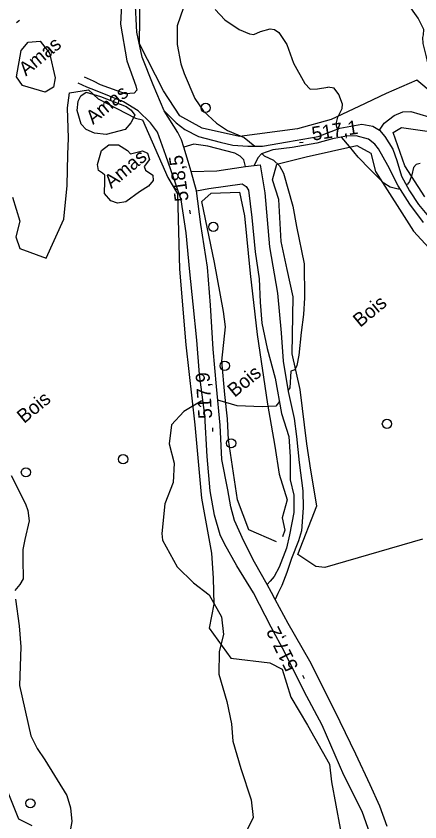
# Model space of a CAD drawing. Extents: x 347059 to 352153, y 6073752 to 6078601.
# Drawn here: x 347759 to 347889.8, y 6075066.9 to 6075328 of the extents above; entities that cross this region are included whole.
import ezdxf

# ---------------------------------------------------------------- set-up
doc = ezdxf.new("R2010")
doc.units = 0
for name, color, linetype in [('Level 1', 7, 'Continuous'), ('Level 19', 7, 'Continuous'), ('Level 2', 7, 'Continuous'), ('Level 21', 7, 'Continuous'), ('Level 22', 7, 'Continuous'), ('Level 3', 7, 'Continuous'), ('Level 36', 7, 'Continuous'), ('Level 44', 7, 'Continuous'), ('Level 57', 7, 'Continuous')]:
    doc.layers.add(name, color=color, linetype=linetype)

msp = doc.modelspace()

# ---------------------------------------------------------------- linework, layer by layer
at = {"layer": 'Level 1'}
for points in [[(347757.43, 6075179.1), (347762.11, 6075169.94), (347762.8, 6075167.82), (347763.29, 6075164.48), (347761.89, 6075158.37), (347761.21, 6075155.14), (347761.19, 6075151.91), (347761.26, 6075145.67), (347760.27, 6075143.79), (347758.6, 6075141.89)], [(347758.78, 6075139.09), (347760.02, 6075130.46), (347760.56, 6075123.67), (347760.09, 6075111.11), (347763.76, 6075094.8), (347765.8, 6075090.66), (347768.31, 6075087.06), (347775.43, 6075075.49), (347776.68, 6075071.49), (347777.02, 6075067), (347775.71, 6075059.26)]]:
    msp.add_lwpolyline(points, dxfattribs=at)
at = {"layer": 'Level 19'}
for points in [[(347806.92, 6075297.29), (347810.84, 6075293.4), (347813.62, 6075291.23), (347818.1, 6075289), (347825.06, 6075287.11), (347829.21, 6075286.17), (347834.11, 6075285.85), (347838.84, 6075285.84), (347846.95, 6075287.23), (347856.86, 6075288.99), (347863.88, 6075291.71), (347870.97, 6075293), (347874.51, 6075292.35), (347876.75, 6075291.01), (347878.4, 6075288.94), (347881.02, 6075284.91), (347882.27, 6075281.16), (347883.81, 6075276.08), (347886.44, 6075271.39), (347889.3, 6075266.89), (347893.14, 6075262.38)], [(347833.36, 6075279.22), (347832.74, 6075281.39), (347831.54, 6075282.56), (347829.84, 6075283.53), (347821.09, 6075285.86), (347816.59, 6075286.51), (347813.3, 6075285.51)]]:
    msp.add_lwpolyline(points, dxfattribs=at)
at = {"layer": 'Level 2'}
for points in [[(347893.7, 6075309.09), (347892.95, 6075310.48), (347891.89, 6075314.83), (347890.9, 6075319.1), (347890.79, 6075321.01), (347890.95, 6075321.95), (347891.04, 6075323.63), (347889.18, 6075327.32), (347885.83, 6075332.19)], [(347813.21, 6075330.77), (347811.15, 6075324.78), (347811.18, 6075322.79), (347811.17, 6075318.75), (347812.35, 6075312.47), (347813.46, 6075309.35), (347816.92, 6075301.31), (347819.72, 6075297.16), (347823.88, 6075293.33), (347827.52, 6075290.94), (347832.93, 6075288.66), (347836.35, 6075285.84)], [(347823.49, 6075330.12), (347826.59, 6075326.75), (347831.21, 6075323.68), (347834.57, 6075322.27), (347835.97, 6075322.07), (347838.21, 6075322.97), (347841.28, 6075323.87), (347842.74, 6075323.59), (347844.07, 6075322.66), (347846.75, 6075318.8), (347848.84, 6075312.72), (347852.54, 6075306.19), (347854.22, 6075304.35), (347856.61, 6075304.42), (347860.01, 6075304.92)], [(347863.19, 6075291.45), (347862.93, 6075292), (347862.68, 6075293.11), (347863.25, 6075295.2), (347864.57, 6075298.02), (347864.77, 6075299.41), (347863.51, 6075302.54), (347862.07, 6075304.59), (347860.01, 6075304.92)], [(347883.25, 6075272.16), (347882.71, 6075271.87), (347880.15, 6075272.58), (347878.12, 6075273.87), (347873.7, 6075278.33), (347869.83, 6075282.29), (347866.96, 6075285.72), (347864.46, 6075288.7), (347864.42, 6075288.78)], [(347838.74, 6075283.4), (347839.39, 6075282.72)], [(347839.39, 6075282.72), (347842.36, 6075281.35), (347844.33, 6075279.47), (347845.66, 6075277.07), (347848.65, 6075266.35), (347849.8, 6075259.77), (347852.36, 6075247.77), (347852.41, 6075236.66), (347852.12, 6075231.32), (347851.33, 6075225.43), (347850.63, 6075218.14), (347849.93, 6075214.75), (347849.28, 6075213.41), (347847.99, 6075212.91)], [(347889.84, 6075280.24), (347888.53, 6075279.85), (347887.7, 6075278.89), (347887.18, 6075276.58), (347886.44, 6075274.36), (347885.77, 6075273.52), (347885.37, 6075273.3)], [(347847.99, 6075212.91), (347847.63, 6075207.52), (347847.1, 6075206.83)], [(347819, 6075203.21), (347813.36, 6075199.84), (347809.35, 6075195.59), (347808.59, 6075189.43), (347810.21, 6075183.09), (347809.93, 6075176.88), (347807.23, 6075169.99), (347806.19, 6075160.3), (347806.48, 6075158.16), (347811.23, 6075149.5), (347816.43, 6075144.34), (347821.53, 6075140.46)], [(347819.58, 6075203.26), (347819, 6075203.21)], [(347844.32, 6075203.16), (347843.14, 6075201.61), (347838.76, 6075201.39), (347830.64, 6075201.71), (347824.34, 6075203.6)], [(347821.53, 6075140.46), (347825.53, 6075133.34), (347826.15, 6075127.58), (347824.83, 6075122.07), (347824.66, 6075114.75), (347827.24, 6075105.92), (347828.83, 6075098.73), (347829.21, 6075093.07), (347831.83, 6075084.19), (347835.1, 6075074.08), (347835.76, 6075068.35), (347833.41, 6075063.47), (347831.75, 6075058.65), (347827.99, 6075055.44), (347821.61, 6075050.19), (347813.97, 6075050.84), (347814.06, 6075048.82)]]:
    msp.add_lwpolyline(points, dxfattribs=at)
at = {"layer": 'Level 21'}
for points in [[(347793.55, 6075340.31), (347792.84, 6075325.38), (347794.86, 6075313.54), (347797.79, 6075305.38), (347798.07, 6075303.97), (347797.29, 6075303.02), (347794.46, 6075302.82), (347786.34, 6075305.75), (347784.08, 6075306.85), (347781.19, 6075308.25)], [(347879.16, 6075065.4), (347876.82, 6075071.98), (347873.7, 6075078.95), (347869.05, 6075088.84), (347864.01, 6075099.37), (347859.32, 6075108.76), (347854.14, 6075119.02), (347847.17, 6075131.23), (347842.94, 6075139.02), (347841.72, 6075141.26), (347840.29, 6075143.82), (347836.22, 6075151.09), (347832.72, 6075157.88), (347829.74, 6075164.51), (347828.51, 6075168.94), (347827.58, 6075174.45), (347825.67, 6075184.36), (347825.09, 6075195.46), (347823.94, 6075207.95), (347822.85, 6075220.11), (347822.02, 6075234.37), (347820.98, 6075246.65), (347818.85, 6075260.49), (347817.44, 6075271.41), (347815.69, 6075277.67), (347814.8, 6075280.86), (347813.3, 6075285.51), (347812.54, 6075287.86), (347811.37, 6075290.25), (347806.92, 6075297.29), (347803.41, 6075305.72), (347799.87, 6075314.71), (347798.08, 6075322.78), (347797.62, 6075333.45)], [(347874.97, 6075059.22), (347871.12, 6075070.29), (347865.21, 6075082.05), (347858.12, 6075098.27), (347852.3, 6075109.2), (347846.07, 6075121.79), (347841.6, 6075130.02), (347835.88, 6075141.18), (347830.56, 6075149.89), (347826.48, 6075157.03), (347825.15, 6075159.88), (347823.29, 6075166.32), (347821.84, 6075174.16), (347820.9, 6075185.33), (347820.19, 6075198.64), (347818.42, 6075211.88), (347817.55, 6075222.96), (347816.41, 6075234.64), (347815.25, 6075245.18), (347814.07, 6075257.71), (347812.47, 6075268.41), (347810.78, 6075273.49), (347807.51, 6075282.79), (347804.81, 6075290.33), (347802.56, 6075293.38), (347798.56, 6075297.28), (347793.78, 6075300.24), (347784.79, 6075303.93), (347781.88, 6075305.01), (347779.09, 6075306.2)], [(347890.94, 6075261.07), (347886.51, 6075267.1), (347882.75, 6075272.94), (347879.44, 6075279.61), (347876.41, 6075284.95), (347875.16, 6075286.45), (347873.11, 6075288.1), (347869.17, 6075289.23), (347866.05, 6075289.1), (347861.48, 6075288.2), (347856.42, 6075286.82), (347848.43, 6075285.45), (347842.2, 6075284.67), (347838.53, 6075283.32), (347837.31, 6075282.01), (347836.1, 6075279.62)], [(347815.69, 6075277.67), (347824.05, 6075277.86), (347833.36, 6075279.22), (347836.1, 6075279.62), (347838.04, 6075279.83), (347839.58, 6075270.73), (347841.13, 6075253.27), (347843.63, 6075238.25), (347844.91, 6075225.34), (347845.55, 6075216.23), (347847.18, 6075206.39), (347849.03, 6075197.62), (347849.88, 6075191.76), (347850.67, 6075183.37), (347851.88, 6075174.22), (347851.99, 6075168.7), (347851.43, 6075161.21), (347850.48, 6075157.95), (347848.25, 6075152.28), (347846.7, 6075147.69), (347845.05, 6075143.48), (347843.79, 6075140.86), (347842.94, 6075139.02)], [(347817.44, 6075271.41), (347821.41, 6075272.15), (347832.18, 6075273.67), (347833.56, 6075272.73), (347834.32, 6075271.64), (347835.39, 6075262.75), (347836.42, 6075251.65), (347837.73, 6075242.81), (347838.03, 6075235.29), (347838.59, 6075228.51), (347840.37, 6075220.28), (347842.96, 6075210.64), (347845.02, 6075199.28), (347847.35, 6075191.74), (347847.78, 6075185.22), (347847.75, 6075177.72), (347848.97, 6075172.76), (347848.95, 6075167.14), (347847.56, 6075159.92), (347846.56, 6075155.65), (347844.17, 6075149.46), (347842.55, 6075146.47), (347841.31, 6075144.91), (347840.29, 6075143.82)]]:
    msp.add_lwpolyline(points, dxfattribs=at)
at = {"layer": 'Level 22'}
msp.add_lwpolyline([(347876.75, 6075291.01), (347878.18, 6075293.25), (347881.44, 6075295.82), (347884.28, 6075296.99), (347886.9, 6075297.09), (347892.68, 6075295.38), (347899.38, 6075292.29), (347904.74, 6075288.29), (347912.33, 6075282.7), (347919.04, 6075278.26), (347925.84, 6075272.9), (347929.63, 6075270.07), (347934.37, 6075265.55), (347940.7, 6075259.13), (347945.98, 6075251.91), (347952.36, 6075244.17)], dxfattribs=at)
at = {"layer": 'Level 3'}
for p, q in [((347759.19, 6075325.94), (347760.11, 6075326.71)), ((347850.85, 6075286.99), (347852.04, 6075287.17)), ((347815.47, 6075263.96), (347815.31, 6075265.15)), ((347822.78, 6075193.36), (347822.7, 6075194.56)), ((347852.4, 6075113.26), (347851.87, 6075114.33))]:
    msp.add_line(p, q, dxfattribs=at)
at = {"layer": 'Level 36'}
for centre in [(347820.41, 6075298.24), (347822.9, 6075259.68), (347826.59, 6075214.7), (347879.12, 6075195.89), (347828.68, 6075189.57), (347793.67, 6075184.41), (347762.21, 6075180.18), (347763.65, 6075072.93)]:
    msp.add_circle(centre, 1.5, dxfattribs=at)
at = {"layer": 'Level 44'}
for points in [[(347891.36, 6075269.44), (347884.88, 6075279.5), (347881.18, 6075290.27), (347883.86, 6075291.91), (347894.43, 6075290.39), (347905.86, 6075280.46), (347925.65, 6075261.6), (347929.72, 6075260.5), (347935.89, 6075262.81), (347937.46, 6075266.51), (347935.1, 6075276.54), (347918.55, 6075285.22), (347904.63, 6075293.99), (347888.83, 6075307.18), (347878.89, 6075302.92), (347870.01, 6075298.65), (347861.07, 6075294.46), (347850.1, 6075291.44), (347831.41, 6075288.96), (347819.28, 6075291.72), (347812, 6075295.72), (347806.71, 6075303.79), (347799.02, 6075318.99), (347799.17, 6075335.84)], [(347757.9, 6075269.34), (347760.25, 6075261.53), (347758.9, 6075256.52), (347760.18, 6075252.67), (347768.75, 6075249.54), (347774.46, 6075262.21), (347775.53, 6075273.1), (347775.79, 6075283.17), (347776.02, 6075288.43), (347775.7, 6075298.31), (347776.3, 6075303.14), (347782.49, 6075304.13), (347785.56, 6075301.17), (347797.68, 6075294.87), (347800, 6075294.42), (347808.14, 6075275.69)], [(347856.07, 6075149.65), (347850.23, 6075153.6), (347856.42, 6075169.33), (347854.43, 6075180.82), (347853.19, 6075189.45), (347851.04, 6075206.97), (347848.47, 6075218.52), (347848.76, 6075236.99), (347846.81, 6075245.83), (347844.89, 6075254.97), (347844.13, 6075268.55), (347842.09, 6075274.91), (347843.46, 6075280.06), (347852.92, 6075282.37), (347869.36, 6075286.1), (347873.85, 6075283.6), (347875.43, 6075277.59), (347887.69, 6075258.32), (347901.55, 6075243.32), (347919.35, 6075228.45), (347926.42, 6075219.82), (347931.71, 6075210.78), (347936.23, 6075206.62), (347948.05, 6075208.12)], [(347808.14, 6075275.69), (347811.33, 6075270.44), (347811.95, 6075246.03), (347814.01, 6075221.52), (347816.92, 6075195.54), (347819.04, 6075171.82), (347822.25, 6075153.98), (347822.89, 6075145.86), (347823.03, 6075137.46), (347821.59, 6075129.69), (347828.61, 6075120.01), (347841.17, 6075118.4), (347845.23, 6075116.4), (347847.99, 6075107.35), (347853.35, 6075098.22), (347860.53, 6075085.67), (347861.15, 6075079.91), (347865.37, 6075057.26)], [(347843.3, 6075157.66), (347834.41, 6075161.59), (347830.75, 6075171.31), (347827.81, 6075190.72), (347827.46, 6075197.55), (347826.62, 6075205.38), (347825.66, 6075216.23), (347826.82, 6075227.35), (347826.19, 6075232.32), (347823.31, 6075248.13), (347819.12, 6075267.96), (347822.17, 6075270.66), (347831.36, 6075270.98), (347833.02, 6075263.25), (347834.83, 6075244.55), (347837.13, 6075224.8), (347840.47, 6075202.26), (347842.84, 6075188.67), (347844.18, 6075179.59), (347846.79, 6075171.28), (347845.18, 6075165.4), (347846.05, 6075161.38), (347845.25, 6075159.27)], [(347890.65, 6075158.56), (347858.99, 6075149.34), (347856.07, 6075149.65)], [(347759.87, 6075067.81), (347755.77, 6075078.09)], [(347764.27, 6075065.62), (347759.87, 6075067.81)]]:
    msp.add_lwpolyline(points, dxfattribs=at)
at = {"layer": 'Level 57'}
for points in [[(347768.49, 6075303.34), (347761.13, 6075305.55), (347759.1, 6075308.33), (347760.69, 6075316.82), (347762.89, 6075319.56), (347766.82, 6075319.86), (347769.89, 6075316), (347771.68, 6075307.94), (347771.17, 6075304.97), (347768.49, 6075303.34)], [(347780.12, 6075292.92), (347778.85, 6075297.38), (347779.07, 6075300.46), (347779.97, 6075302.15), (347781.68, 6075303.32), (347786.39, 6075301.91), (347794.64, 6075298.69), (347796.31, 6075297.55), (347797.5, 6075295.91), (347796.17, 6075293.4), (347794.31, 6075291.25), (347788.23, 6075289.59), (347784.39, 6075290.07), (347781.75, 6075291.29), (347780.12, 6075292.92)], [(347785.72, 6075277.99), (347785.37, 6075279.89), (347786.72, 6075284.48), (347789.01, 6075286.31), (347792.19, 6075286.31), (347795.12, 6075284.42), (347796.06, 6075283.34), (347800, 6075284.31), (347801.58, 6075283.54), (347802.2, 6075281.49), (347800.49, 6075279.25), (347800.94, 6075278.12), (347803.31, 6075276.43), (347803.46, 6075274.67), (347801.87, 6075272.91), (347798.96, 6075271.01), (347794.57, 6075267.83), (347791.88, 6075267.33), (347789.74, 6075268.14), (347787.63, 6075270.5), (347787.72, 6075274.53), (347787.73, 6075276.45), (347786.96, 6075277.08), (347785.72, 6075277.99)]]:
    msp.add_lwpolyline(points, dxfattribs=at)

# ---------------------------------------------------------------- texts
at = {"layer": 'Level 3'}
for s, rotation, p in [('517,1', 8.7837, (347855.12, 6075287.59)), ('518,5', 97.8162, (347814.94, 6075268.25)), ('517,9', 93.6162, (347822.56, 6075197.68)), ('517,2', 116.2306, (347850.54, 6075117.16))]:
    msp.add_text(s, height=4.5, rotation=rotation, dxfattribs=at).set_placement(p)
at = {"layer": 'Level 44'}
for p in [(347870.44, 6075226.95), (347829.78, 6075204.28), (347761.61, 6075195.82)]:
    msp.add_text('Bois', height=4.5, rotation=39.568, dxfattribs=at).set_placement(p)
at = {"layer": 'Level 57'}
for p in [(347762.2, 6075308.38), (347783.95, 6075292.7), (347789.87, 6075271.92)]:
    msp.add_text('Amas', height=4.5, rotation=39.568, dxfattribs=at).set_placement(p)

doc.saveas('drawing.dxf')
